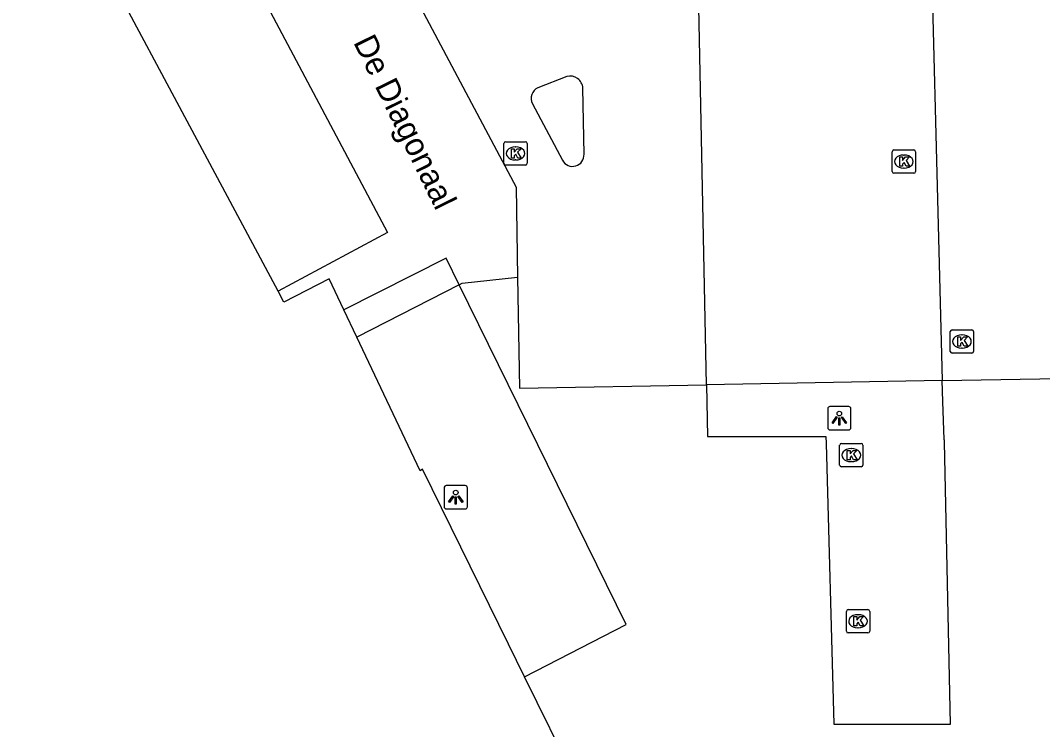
# Model space of a CAD drawing. Extents: x 161087 to 161922, y 382574 to 383873.
# Drawn here: x 161605.44 to 161649.31, y 383411.01 to 383441.42 of the extents above; entities that cross this region are included whole.
import ezdxf

# ---------------------------------------------------------------- set-up
doc = ezdxf.new("R2010")
doc.units = 0
for name, color, linetype in [('IMGEO_Kolk', 7, 'Continuous'), ('IMGEO_Lichtpunt', 7, 'Continuous'), ('IMGEO_Openbare_ruimte_label', 7, 'Continuous'), ('IMGEO_Pand', 7, 'Continuous'), ('IMGEO_Parkeervlak_gesloten', 7, 'Continuous'), ('IMGEO_Rijbaan_lokaal_gesloten', 7, 'Continuous'), ('IMGEO_Rijbaan_lokaal_open', 7, 'Continuous')]:
    doc.layers.add(name, color=color, linetype=linetype)

msp = doc.modelspace()

# ---------------------------------------------------------------- linework, layer by layer
at = {"layer": 'IMGEO_Kolk'}
for p, q in [((161626.266, 383436.22), (161627.118, 383436.22)), ((161626.191, 383435.294), (161626.191, 383436.146)), ((161626.679, 383436), (161626.704, 383436)), ((161627.192, 383436.146), (161627.192, 383435.294)), ((161642.859, 383434.942), (161642.859, 383435.794)), ((161642.934, 383435.868), (161643.786, 383435.868)), ((161643.86, 383435.794), (161643.86, 383434.942)), ((161626.702, 383435.44), (161626.677, 383435.44)), ((161643.347, 383435.648), (161643.372, 383435.648)), ((161627.118, 383435.22), (161626.266, 383435.22)), ((161643.786, 383434.868), (161642.934, 383434.868)), ((161643.37, 383435.088), (161643.345, 383435.088)), ((161645.352, 383427.225), (161645.352, 383428.077)), ((161645.427, 383428.151), (161646.279, 383428.151)), ((161645.84, 383427.931), (161645.865, 383427.931)), ((161646.353, 383428.077), (161646.353, 383427.225)), ((161646.279, 383427.151), (161645.427, 383427.151)), ((161645.863, 383427.371), (161645.838, 383427.371)), ((161640.603, 383422.351), (161640.603, 383423.203)), ((161640.678, 383423.277), (161641.53, 383423.277)), ((161641.091, 383423.057), (161641.116, 383423.057)), ((161641.604, 383423.203), (161641.604, 383422.351)), ((161641.53, 383422.277), (161640.678, 383422.277)), ((161641.114, 383422.497), (161641.089, 383422.497)), ((161640.891, 383415.224), (161640.891, 383416.076)), ((161640.966, 383416.15), (161641.818, 383416.15)), ((161641.892, 383416.076), (161641.892, 383415.224)), ((161641.379, 383415.93), (161641.404, 383415.93)), ((161641.818, 383415.15), (161640.966, 383415.15)), ((161641.402, 383415.37), (161641.377, 383415.37))]:
    msp.add_line(p, q, dxfattribs=at)
for points in [[(161626.266, 383436.22), (161627.118, 383436.22)], [(161626.191, 383435.294), (161626.191, 383436.146)], [(161626.512, 383435.92), (161626.635, 383435.92), (161626.635, 383435.769), (161626.765, 383435.92), (161626.929, 383435.92), (161626.783, 383435.769), (161626.936, 383435.52), (161626.784, 383435.52), (161626.699, 383435.684), (161626.635, 383435.617), (161626.635, 383435.52), (161626.512, 383435.52), (161626.512, 383435.92)], [(161627.192, 383436.146), (161627.192, 383435.294)], [(161642.859, 383434.942), (161642.859, 383435.794)], [(161642.934, 383435.868), (161643.786, 383435.868)], [(161643.86, 383435.794), (161643.86, 383434.942)], [(161643.18, 383435.568), (161643.303, 383435.568), (161643.303, 383435.417), (161643.433, 383435.568), (161643.597, 383435.568), (161643.451, 383435.417), (161643.604, 383435.168), (161643.452, 383435.168), (161643.367, 383435.332), (161643.303, 383435.265), (161643.303, 383435.168), (161643.18, 383435.168), (161643.18, 383435.568)], [(161627.118, 383435.22), (161626.266, 383435.22)], [(161643.786, 383434.868), (161642.934, 383434.868)], [(161645.352, 383427.225), (161645.352, 383428.077)], [(161645.427, 383428.151), (161646.279, 383428.151)], [(161645.673, 383427.851), (161645.796, 383427.851), (161645.796, 383427.7), (161645.926, 383427.851), (161646.09, 383427.851), (161645.944, 383427.7), (161646.097, 383427.451), (161645.945, 383427.451), (161645.86, 383427.615), (161645.796, 383427.548), (161645.796, 383427.451), (161645.673, 383427.451), (161645.673, 383427.851)], [(161646.353, 383428.077), (161646.353, 383427.225)], [(161646.279, 383427.151), (161645.427, 383427.151)], [(161640.603, 383422.351), (161640.603, 383423.203)], [(161640.678, 383423.277), (161641.53, 383423.277)], [(161641.604, 383423.203), (161641.604, 383422.351)], [(161640.924, 383422.977), (161641.047, 383422.977), (161641.047, 383422.826), (161641.177, 383422.977), (161641.341, 383422.977), (161641.195, 383422.826), (161641.348, 383422.577), (161641.196, 383422.577), (161641.111, 383422.741), (161641.047, 383422.674), (161641.047, 383422.577), (161640.924, 383422.577), (161640.924, 383422.977)], [(161641.53, 383422.277), (161640.678, 383422.277)], [(161640.891, 383415.224), (161640.891, 383416.076)], [(161640.966, 383416.15), (161641.818, 383416.15)], [(161641.892, 383416.076), (161641.892, 383415.224)], [(161641.212, 383415.85), (161641.335, 383415.85), (161641.335, 383415.699), (161641.465, 383415.85), (161641.629, 383415.85), (161641.483, 383415.699), (161641.636, 383415.45), (161641.484, 383415.45), (161641.399, 383415.614), (161641.335, 383415.547), (161641.335, 383415.45), (161641.212, 383415.45), (161641.212, 383415.85)], [(161641.818, 383415.15), (161640.966, 383415.15)]]:
    msp.add_lwpolyline(points, dxfattribs=at)
for centre, start, end in [((161626.268, 383436.144), 91.552, 178.448), ((161626.268, 383436.144), 91.552, 178.448), ((161627.116, 383436.144), 1.552, 88.448), ((161627.116, 383436.144), 1.552, 88.448), ((161642.936, 383435.792), 91.552, 178.448), ((161642.936, 383435.792), 91.552, 178.448), ((161643.784, 383435.792), 1.552, 88.448), ((161643.784, 383435.792), 1.552, 88.448), ((161626.268, 383435.296), 181.552, 268.448), ((161626.268, 383435.296), 181.552, 268.448), ((161627.116, 383435.296), 271.552, 358.448), ((161627.116, 383435.296), 271.552, 358.448), ((161642.936, 383434.944), 181.552, 268.448), ((161642.936, 383434.944), 181.552, 268.448), ((161643.784, 383434.944), 271.552, 358.448), ((161643.784, 383434.944), 271.552, 358.448), ((161645.429, 383428.075), 91.552, 178.448), ((161645.429, 383428.075), 91.552, 178.448), ((161646.277, 383428.075), 1.552, 88.448), ((161646.277, 383428.075), 1.552, 88.448), ((161645.429, 383427.227), 181.552, 268.448), ((161645.429, 383427.227), 181.552, 268.448), ((161646.277, 383427.227), 271.552, 358.448), ((161646.277, 383427.227), 271.552, 358.448), ((161640.68, 383423.201), 91.552, 178.448), ((161640.68, 383423.201), 91.552, 178.448), ((161641.528, 383423.201), 1.552, 88.448), ((161641.528, 383423.201), 1.552, 88.448), ((161640.68, 383422.353), 181.552, 268.448), ((161640.68, 383422.353), 181.552, 268.448), ((161641.528, 383422.353), 271.552, 358.448), ((161641.528, 383422.353), 271.552, 358.448), ((161640.968, 383416.074), 91.552, 178.448), ((161640.968, 383416.074), 91.552, 178.448), ((161641.816, 383416.074), 1.552, 88.448), ((161641.816, 383416.074), 1.552, 88.448), ((161640.968, 383415.226), 181.552, 268.448), ((161640.968, 383415.226), 181.552, 268.448), ((161641.816, 383415.226), 271.552, 358.448), ((161641.816, 383415.226), 271.552, 358.448)]:
    msp.add_arc(centre, 0.0765, start, end, dxfattribs=at)
for centre, major_axis, ratio, start_param, end_param in [((161626.678, 383435.72), (-0.387, 0.002), 0.722429, 4.712389, 7.853982), ((161626.703, 383435.72), (-0.39, 0.002), 0.717154, 1.570796, 4.712389), ((161643.346, 383435.368), (-0.387, 0.002), 0.722429, 4.712389, 7.853982), ((161643.371, 383435.368), (-0.39, 0.002), 0.717154, 1.570796, 4.712389), ((161645.839, 383427.651), (-0.387, 0.002), 0.722429, 4.712389, 7.853982), ((161645.864, 383427.651), (-0.39, 0.002), 0.717154, 1.570796, 4.712389), ((161641.09, 383422.777), (-0.387, 0.002), 0.722429, 4.712389, 7.853982), ((161641.115, 383422.777), (-0.39, 0.002), 0.717154, 1.570796, 4.712389), ((161641.378, 383415.65), (-0.387, 0.002), 0.722429, 4.712389, 7.853982), ((161641.403, 383415.65), (-0.39, 0.002), 0.717154, 1.570796, 4.712389)]:
    msp.add_ellipse(centre, major_axis=major_axis, ratio=ratio, start_param=start_param, end_param=end_param, dxfattribs=at)
at = {"layer": 'IMGEO_Lichtpunt'}
for p, q in [((161640.992, 383424.858), (161640.184, 383424.858)), ((161640.992, 383424.858), (161640.184, 383424.858)), ((161640.09, 383424.763), (161640.09, 383423.956)), ((161640.09, 383424.763), (161640.09, 383423.956)), ((161641.086, 383423.956), (161641.086, 383424.763)), ((161641.086, 383423.956), (161641.086, 383424.763)), ((161640.184, 383423.862), (161640.992, 383423.862)), ((161640.184, 383423.862), (161640.992, 383423.862)), ((161623.628, 383421.373), (161623.628, 383420.566)), ((161623.628, 383421.373), (161623.628, 383420.566)), ((161624.53, 383421.468), (161623.722, 383421.468)), ((161624.53, 383421.468), (161623.722, 383421.468)), ((161624.624, 383420.566), (161624.624, 383421.373)), ((161624.624, 383420.566), (161624.624, 383421.373)), ((161623.722, 383420.472), (161624.53, 383420.472)), ((161623.722, 383420.472), (161624.53, 383420.472))]:
    msp.add_line(p, q, dxfattribs=at)
for points in [[(161640.464, 383424.427), (161640.503, 383424.399), (161640.315, 383424.137), (161640.277, 383424.164), (161640.464, 383424.427)], [(161640.566, 383424.379), (161640.613, 383424.379), (161640.613, 383424.057), (161640.566, 383424.057), (161640.566, 383424.379)], [(161640.676, 383424.399), (161640.714, 383424.426), (161640.901, 383424.164), (161640.862, 383424.136), (161640.676, 383424.399)], [(161624.002, 383421.037), (161624.041, 383421.009), (161623.853, 383420.747), (161623.815, 383420.774), (161624.002, 383421.037)], [(161624.104, 383420.989), (161624.151, 383420.989), (161624.151, 383420.667), (161624.104, 383420.667), (161624.104, 383420.989)], [(161624.214, 383421.009), (161624.252, 383421.036), (161624.439, 383420.774), (161624.4, 383420.746), (161624.214, 383421.009)]]:
    msp.add_lwpolyline(points, dxfattribs=at)
for centre in [(161640.589, 383424.561), (161624.127, 383421.171)]:
    msp.add_circle(centre, 0.0994, dxfattribs=at)
for centre, start, end in [((161640.184, 383424.763), 90, 180), ((161640.184, 383424.763), 90, 180), ((161640.992, 383424.763), 0, 90), ((161640.992, 383424.763), 0, 90), ((161640.184, 383423.956), 180, 270), ((161640.184, 383423.956), 180, 270), ((161640.992, 383423.956), 270, 0), ((161640.992, 383423.956), 270, 360), ((161623.722, 383421.373), 90, 180), ((161623.722, 383421.373), 90, 180), ((161624.53, 383421.373), 0, 90), ((161624.53, 383421.373), 0, 90), ((161623.722, 383420.566), 180, 270), ((161623.722, 383420.566), 180, 270), ((161624.53, 383420.566), 270, 0), ((161624.53, 383420.566), 270, 360)]:
    msp.add_arc(centre, 0.0946, start, end, dxfattribs=at)
at = {"layer": 'IMGEO_Pand'}
for points in [[(161616.501, 383429.804), (161605.444, 383450.467)], [(161619.321, 383429.012), (161618.692, 383430.341), (161616.751, 383429.338), (161616.501, 383429.804)], [(161619.881, 383427.831), (161619.321, 383429.012)], [(161627.077, 383413.269), (161626.392, 383414.663), (161622.702, 383422.17), (161622.593, 383422.11), (161619.881, 383427.831)], [(161629.259, 383408.831), (161627.077, 383413.269)]]:
    msp.add_lwpolyline(points, dxfattribs=at)
at = {"layer": 'IMGEO_Parkeervlak_gesloten'}
for points in [[(161624.279, 383430.087), (161619.881, 383427.831)], [(161645.001, 383425.977), (161634.882, 383425.791)]]:
    msp.add_lwpolyline(points, dxfattribs=at)
at = {"layer": 'IMGEO_Rijbaan_lokaal_gesloten'}
for points in [[(161624.279, 383430.087), (161624.409, 383430.154), (161626.776, 383430.409)], [(161627.077, 383413.269), (161631.445, 383415.514), (161624.279, 383430.087)], [(161626.776, 383430.409), (161626.867, 383425.643), (161634.882, 383425.791)], [(161634.882, 383425.791), (161634.926, 383423.581), (161640.015, 383423.581), (161640.029, 383423.276), (161640.356, 383411.241), (161645.358, 383411.241), (161645.098, 383423.332), (161645.1, 383423.371), (161645.099, 383423.41), (161645.095, 383423.449), (161645.024, 383425.077), (161645.001, 383425.977)], [(161645.001, 383425.977), (161650.862, 383426.085)]]:
    msp.add_lwpolyline(points, dxfattribs=at)
at = {"layer": 'IMGEO_Rijbaan_lokaal_open'}
for points in [[(161614.512, 383457.669), (161616.616, 383453.269), (161626.719, 383434.276), (161626.776, 383430.409)], [(161609.313, 383454.717), (161621.194, 383432.323), (161616.501, 383429.804)], [(161634.882, 383425.791), (161634.374, 383451.168), (161637.971, 383451.168), (161639.161, 383450.849), (161644.359, 383450.98), (161645.001, 383425.977)], [(161628.894, 383439.021), (161627.654, 383438.535)], [(161629.633, 383435.683), (161629.582, 383438.521)], [(161627.415, 383437.851), (161628.705, 383435.423)], [(161624.279, 383430.087), (161623.722, 383431.219), (161619.321, 383429.012)]]:
    msp.add_lwpolyline(points, dxfattribs=at)
for centre, radius, start, end in [((161629.033, 383438.489), 0.55, 3.3452, 104.6397), ((161627.864, 383438.078), 0.503, 114.6321, 206.8475), ((161629.14, 383435.658), 0.494, 208.3597, 2.9431)]:
    msp.add_arc(centre, radius, start, end, dxfattribs=at)

# ---------------------------------------------------------------- texts
at = {"layer": 'IMGEO_Openbare_ruimte_label'}
msp.add_text('De Diagonaal', height=1, rotation=296.2319, dxfattribs=at).set_placement((161619.713, 383440.491))

doc.saveas('drawing.dxf')
